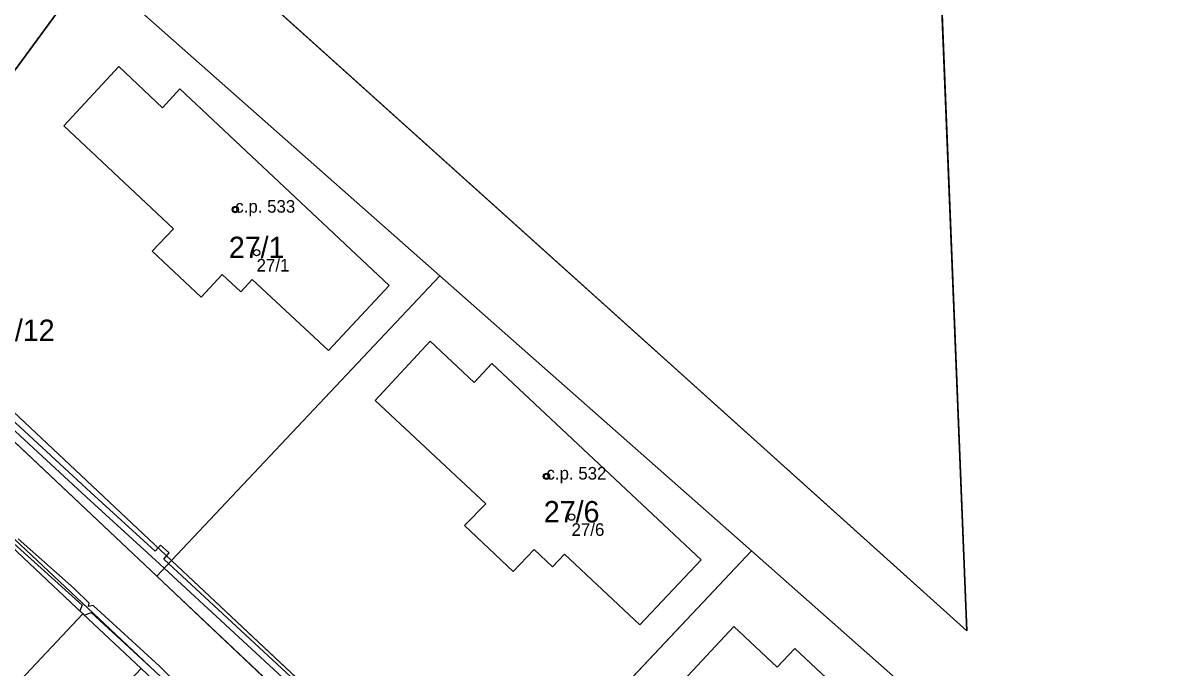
# Model space of a CAD drawing. Extents: x -603967 to -594699, y -1179315 to -1165625.
# Drawn here: x -597300.6 to -597208.8, y -1172522.4 to -1172471.2 of the extents above; entities that cross this region are included whole.
import ezdxf

# ---------------------------------------------------------------- set-up
doc = ezdxf.new("R2010")
doc.units = 0
for name, color, linetype in [('Definiční body', 7, 'Continuous'), ('Hranice parcel', 7, 'Continuous'), ('Parcelní čísla', 7, 'Continuous'), ('Polygon budovy', 7, 'Continuous'), ('Polygon parcely', 7, 'Continuous'), ('Vnitřní kresba', 7, 'Continuous'), ('Věcná břemena k části', 7, 'Continuous'), ('Značky budov', 7, 'Continuous')]:
    doc.layers.add(name, color=color, linetype=linetype)

msp = doc.modelspace()

# ---------------------------------------------------------------- linework, layer by layer
at = {"layer": 'Definiční body'}
for centre in [(-597283.74, -1172485.99994), (-597282.05, -1172489.42994), (-597259.04, -1172507.17994), (-597257.05, -1172510.40994)]:
    msp.add_circle(centre, 0.25, dxfattribs=at)
at = {"layer": 'Hranice parcel'}
for p, q in [((-597225.66, -1172519.43), (-597370.04, -1172389.55)), ((-597230.58, -1172397.86), (-597225.66, -1172519.43)), ((-597295.24, -1172466.75), (-597307.31, -1172483.16)), ((-597267.51, -1172491.25), (-597295.24, -1172466.75)), ((-597288.81, -1172513.85), (-597267.51, -1172491.25)), ((-597267.51, -1172491.25), (-597242.77, -1172513.09)), ((-597289.98, -1172515.09), (-597314.07, -1172492.36)), ((-597242.77, -1172513.09), (-597264.76, -1172536.41)), ((-597242.77, -1172513.09), (-597218.04, -1172534.94)), ((-597288.81, -1172513.85), (-597289.98, -1172515.09)), ((-597288.81, -1172513.85), (-597264.76, -1172536.41)), ((-597289.98, -1172515.09), (-597265.99, -1172537.72))]:
    msp.add_line(p, q, dxfattribs=at)
for points in [[(-597217.17, -1172590.4), (-597226.76, -1172582.24), (-597272.66, -1172539.07), (-597331.22, -1172484)], [(-597303.54, -1172486.65), (-597305.99, -1172489.38), (-597307.4, -1172491.72), (-597307.41, -1172495.32), (-597305.88, -1172497.82), (-597288.81, -1172513.85)], [(-597305.83, -1172508.69), (-597295.83, -1172518.1), (-597291.22, -1172522.43)]]:
    msp.add_lwpolyline(points, dxfattribs=at)
at = {"layer": 'Polygon budovy'}
for points in [[(-597290.35, -1172489.31), (-597286.46, -1172492.95), (-597284.77, -1172491.15), (-597283.29, -1172492.54), (-597282.39, -1172491.54), (-597276.34, -1172497.2), (-597271.52, -1172492.03), (-597288.14, -1172476.41), (-597289.53, -1172477.92), (-597292.99, -1172474.66), (-597297.36, -1172479.36), (-597288.65, -1172487.53)], [(-597263.38, -1172498.23), (-597264.78, -1172499.73), (-597268.27, -1172496.44), (-597272.64, -1172501.15), (-597263.86, -1172509.35), (-597265.55, -1172511.07), (-597261.69, -1172514.74), (-597260.02, -1172512.97), (-597258.55, -1172514.35), (-597257.6, -1172513.34), (-597251.64, -1172518.96), (-597246.76, -1172513.8)], [(-597308.12, -1172515.23), (-597315.22, -1172522.79), (-597310.11, -1172527.57), (-597307.5, -1172524.79), (-597304.37, -1172527.73), (-597311.05, -1172534.91), (-597306.75, -1172538.94), (-597303.18, -1172535.14), (-597291.22, -1172522.43), (-597295.83, -1172518.1), (-597301.19, -1172523.78), (-597304.03, -1172521.12), (-597303.01, -1172520.01)], [(-597244.17, -1172519.1), (-597248.54, -1172523.78), (-597239.82, -1172531.97), (-597241.43, -1172533.68), (-597237.56, -1172537.33), (-597235.92, -1172535.57), (-597234.46, -1172536.95), (-597233.52, -1172535.95), (-597227.55, -1172541.53), (-597222.73, -1172536.37), (-597239.33, -1172520.84), (-597240.73, -1172522.32)]]:
    msp.add_lwpolyline(points, close=True, dxfattribs=at)
at = {"layer": 'Polygon parcely'}
for points in [[(-597254.5, -1172398.58), (-597346.63, -1172363.83), (-597364.05, -1172379.26), (-597370.04, -1172389.55), (-597225.66, -1172519.43), (-597230.58, -1172397.86)], [(-597230.58, -1172397.86), (-597225.66, -1172519.43), (-597370.04, -1172389.55), (-597371.62, -1172396.88), (-597322.85, -1172441.5), (-597295.24, -1172466.75), (-597267.51, -1172491.25), (-597242.77, -1172513.09), (-597218.04, -1172534.94), (-597197.09, -1172553.45), (-597129.63, -1172592.38), (-597127.98, -1172593.36), (-597111.9, -1172603.92), (-597081.9, -1172619.48), (-597063.74, -1172628.93), (-597028.61, -1172647.14), (-597018, -1172652.66), (-597016.16, -1172524.9), (-597116.51, -1172532.05), (-597117.85, -1172513.57), (-597182.62, -1172520.24), (-597187.57, -1172402.48), (-597194.03, -1172394.46), (-597229.74, -1172397.83)], [(-597324.77, -1172480), (-597320.45, -1172484), (-597317.68, -1172485.53), (-597314.53, -1172485.39), (-597311.87, -1172483.63), (-597309.52, -1172481.11), (-597307.31, -1172483.16), (-597295.24, -1172466.75), (-597322.85, -1172441.5), (-597338.6, -1172461.26), (-597329.11, -1172470.06), (-597330.38, -1172471.57), (-597331.07, -1172473.44), (-597330.97, -1172475.43), (-597330.11, -1172477.22), (-597325.85, -1172481.24)], [(-597267.51, -1172491.25), (-597295.24, -1172466.75), (-597307.31, -1172483.16), (-597303.54, -1172486.65), (-597305.99, -1172489.38), (-597307.4, -1172491.72), (-597307.41, -1172495.32), (-597305.88, -1172497.82), (-597288.81, -1172513.85)], [(-597327.23, -1172482.83), (-597329.2, -1172484.89), (-597330.78, -1172483.53), (-597331.22, -1172484), (-597272.66, -1172539.07), (-597226.76, -1172582.24), (-597217.17, -1172590.4), (-597216.82, -1172590.41), (-597214.45, -1172590.49), (-597212.52, -1172586.36), (-597210.1, -1172581.2), (-597220.28, -1172580.86), (-597242, -1172560.36), (-597265.99, -1172537.72), (-597289.98, -1172515.09), (-597314.07, -1172492.36), (-597314.89, -1172493.47)], [(-597314.07, -1172492.36), (-597289.98, -1172515.09), (-597288.81, -1172513.85), (-597305.88, -1172497.82), (-597307.41, -1172495.32), (-597307.4, -1172491.72), (-597305.99, -1172489.38), (-597303.54, -1172486.65), (-597307.31, -1172483.16)], [(-597262, -1172549.89), (-597257.38, -1172554.24), (-597244.48, -1172566.36), (-597218.97, -1172590.34), (-597217.17, -1172590.4), (-597226.76, -1172582.24), (-597272.66, -1172539.07), (-597331.22, -1172484), (-597331.65, -1172484.41), (-597305.83, -1172508.69), (-597295.83, -1172518.1), (-597291.22, -1172522.43), (-597286.6, -1172526.77), (-597276.61, -1172536.16), (-597266.62, -1172545.54)], [(-597264.76, -1172536.41), (-597242.77, -1172513.09), (-597267.51, -1172491.25), (-597288.81, -1172513.85)], [(-597318.43, -1172522.1), (-597327.21, -1172531.44), (-597312.66, -1172545.23), (-597306.75, -1172538.94), (-597303.18, -1172535.14), (-597291.22, -1172522.43), (-597295.83, -1172518.1), (-597305.83, -1172508.69), (-597317.74, -1172521.36)], [(-597240.05, -1172558.29), (-597218.04, -1172534.94), (-597242.77, -1172513.09), (-597264.76, -1172536.41), (-597240.72, -1172559)], [(-597288.81, -1172513.85), (-597289.98, -1172515.09), (-597265.99, -1172537.72), (-597264.76, -1172536.41)]]:
    msp.add_lwpolyline(points, close=True, dxfattribs=at)
at = {"layer": 'Vnitřní kresba'}
for p, q in [((-597295.83, -1172518.1), (-597301.19, -1172523.78)), ((-597244.17, -1172519.1), (-597248.54, -1172523.78)), ((-597244.17, -1172519.1), (-597240.73, -1172522.32)), ((-597240.73, -1172522.32), (-597239.33, -1172520.84)), ((-597222.73, -1172536.37), (-597239.33, -1172520.84))]:
    msp.add_line(p, q, dxfattribs=at)
for points in [[(-597290.35, -1172489.31), (-597288.65, -1172487.53), (-597297.36, -1172479.36), (-597292.99, -1172474.66), (-597289.53, -1172477.92), (-597288.14, -1172476.41), (-597271.52, -1172492.03), (-597276.34, -1172497.2), (-597282.39, -1172491.54), (-597283.29, -1172492.54), (-597284.77, -1172491.15), (-597286.46, -1172492.95), (-597290.35, -1172489.31)], [(-597263.38, -1172498.23), (-597246.76, -1172513.8), (-597251.64, -1172518.96), (-597257.6, -1172513.34), (-597258.55, -1172514.35), (-597260.02, -1172512.97), (-597261.69, -1172514.74), (-597265.55, -1172511.07), (-597263.86, -1172509.35), (-597272.64, -1172501.15), (-597268.27, -1172496.44), (-597264.78, -1172499.73), (-597263.38, -1172498.23)]]:
    msp.add_lwpolyline(points, dxfattribs=at)
at = {"layer": 'Věcná břemena k části'}
for points in [[(-597304.04, -1172501), (-597295.55, -1172508.82), (-597290.07, -1172513.83), (-597289.39, -1172514.46), (-597278.97, -1172524.1)], [(-597278.63, -1172523.74), (-597289.05, -1172514.1), (-597289.42, -1172513.75), (-597288.99, -1172513.25), (-597289.69, -1172512.65), (-597290.1, -1172513.12), (-597295.21, -1172508.46), (-597303.68, -1172500.64)], [(-597285.89, -1172526.1), (-597289.76, -1172522.23), (-597295.01, -1172517.43), (-597295.4, -1172517.5), (-597295.35, -1172517.23), (-597296.52, -1172516.07), (-597300.98, -1172512.14)], [(-597301.32, -1172512.5), (-597295.89, -1172517.41), (-597296.09, -1172517.85), (-597295.72, -1172518.2), (-597295.17, -1172517.97), (-597290.14, -1172522.63)]]:
    msp.add_lwpolyline(points, dxfattribs=at)
at = {"layer": 'Značky budov'}
for centre in [(-597283.7468, -1172485.99916), (-597259.0468, -1172507.17916)]:
    msp.add_circle(centre, 0.175, dxfattribs=at)

# ---------------------------------------------------------------- texts
at = {"layer": 'Definiční body'}
for s, p in [('c.p. 533', (-597283.74, -1172486.25)), ('27/1', (-597282.05, -1172490.919)), ('c.p. 532', (-597259.04, -1172507.43)), ('27/6', (-597257.05, -1172511.899))]:
    msp.add_text(s, height=0.999996, dxfattribs=at).set_placement(p)
at = {"layer": 'Parcelní čísla'}
for s, p in [('27/1', (-597284.255, -1172489.855)), ('27/12', (-597303.77, -1172496.435)), ('27/6', (-597259.255, -1172510.835))]:
    msp.add_text(s, height=1.699998, dxfattribs=at).set_placement(p)

doc.saveas('drawing.dxf')
